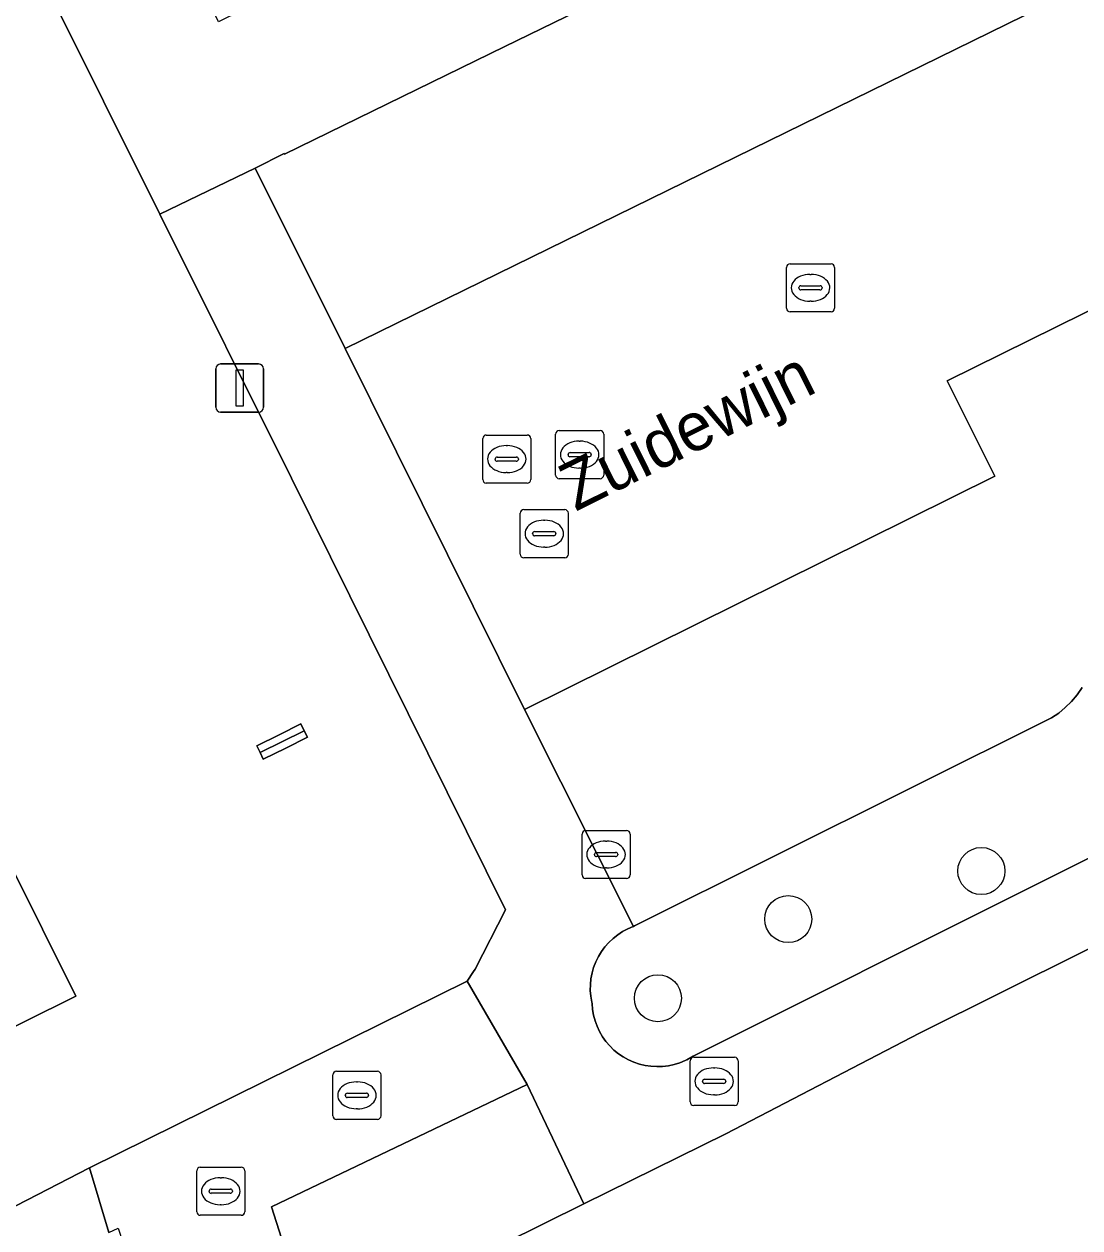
# Model space of a CAD drawing. Extents: x 157793 to 159380, y 380877 to 382313.
# Drawn here: x 158660.29 to 158682.26, y 381725.42 to 381750.47 of the extents above; entities that cross this region are included whole.
import ezdxf

# ---------------------------------------------------------------- set-up
doc = ezdxf.new("R2010")
doc.units = 0
for name, color, linetype in [('IMGEO_Boom', 7, 'Continuous'), ('IMGEO_Brandkraan', 7, 'Continuous'), ('IMGEO_Erf', 7, 'Continuous'), ('IMGEO_Groenvoorziening', 7, 'Continuous'), ('IMGEO_Kolk', 7, 'Continuous'), ('IMGEO_Lichtmast', 7, 'Continuous'), ('IMGEO_Openbare_ruimte_label', 7, 'Continuous'), ('IMGEO_Pand', 7, 'Continuous'), ('IMGEO_Parkeervlak_open', 7, 'Continuous'), ('IMGEO_Rijbaan_lokaal_open', 7, 'Continuous'), ('IMGEO_Rioolput', 7, 'Continuous'), ('IMGEO_Voetpad_open', 7, 'Continuous')]:
    doc.layers.add(name, color=color, linetype=linetype)

msp = doc.modelspace()

# ---------------------------------------------------------------- linework, layer by layer
at = {"layer": 'IMGEO_Boom'}
for centre in [(158680.208, 381732.848), (158676.19, 381731.848), (158673.48, 381730.202)]:
    msp.add_circle(centre, 0.489, dxfattribs=at)
at = {"layer": 'IMGEO_Brandkraan'}
for p, q in [((158674.224, 381728.973), (158675.076, 381728.973)), ((158674.149, 381728.047), (158674.149, 381728.899)), ((158674.637, 381728.753), (158674.662, 381728.753)), ((158675.15, 381728.899), (158675.15, 381728.047)), ((158674.408, 381728.467), (158674.408, 381728.479)), ((158674.451, 381728.516), (158674.849, 381728.516)), ((158674.892, 381728.479), (158674.892, 381728.467)), ((158674.846, 381728.43), (158674.448, 381728.43)), ((158675.076, 381727.973), (158674.224, 381727.973)), ((158674.66, 381728.193), (158674.635, 381728.193))]:
    msp.add_line(p, q, dxfattribs=at)
for points in [[(158674.224, 381728.973), (158675.076, 381728.973)], [(158674.149, 381728.047), (158674.149, 381728.899)], [(158675.15, 381728.899), (158675.15, 381728.047)], [(158675.076, 381727.973), (158674.224, 381727.973)]]:
    msp.add_lwpolyline(points, dxfattribs=at)
for centre, radius, start, end in [((158674.226, 381728.897), 0.0765, 91.552, 178.448), ((158674.226, 381728.897), 0.0765, 91.552, 178.448), ((158675.074, 381728.897), 0.0765, 1.552, 88.448), ((158675.074, 381728.897), 0.0765, 1.552, 88.448), ((158674.448, 381728.476), 0.0403, 85.8775, 175.7526), ((158674.853, 381728.478), 0.0386, 1.7309, 96.639), ((158674.445, 381728.466), 0.0366, 178.938, 274.7102), ((158674.849, 381728.473), 0.043, 264.8664, 352.4533), ((158674.226, 381728.049), 0.0765, 181.552, 268.448), ((158674.226, 381728.049), 0.0765, 181.552, 268.448), ((158675.074, 381728.049), 0.0765, 271.552, 358.448), ((158675.074, 381728.049), 0.0765, 271.552, 358.448)]:
    msp.add_arc(centre, radius, start, end, dxfattribs=at)
for centre, major_axis, ratio, start_param, end_param in [((158674.636, 381728.473), (-0.387, 0.002), 0.722429, 4.712389, 7.853982), ((158674.661, 381728.473), (-0.39, 0.002), 0.717154, 1.570796, 4.712389)]:
    msp.add_ellipse(centre, major_axis=major_axis, ratio=ratio, start_param=start_param, end_param=end_param, dxfattribs=at)
at = {"layer": 'IMGEO_Erf'}
for points in [[(158657.523, 381724.549), (158661.658, 381726.677), (158669.515, 381730.559), (158669.644, 381730.759), (158669.676, 381730.808), (158670.31, 381732.042), (158665.854, 381741.022), (158663.118, 381746.51), (158650.25, 381772.319)], [(158659.985, 381733.033), (158661.369, 381730.244), (158656.015, 381727.586)]]:
    msp.add_lwpolyline(points, dxfattribs=at)
for points in [[(158707.927, 381730.658), (158713.616, 381733.434), (158719.467, 381736.289), (158719.609, 381735.998), (158723.773, 381738.03), (158723.235, 381738.919), (158698.181, 381734.84), (158685.788, 381732.895), (158678.922, 381729.472), (158674.89, 381727.38), (158671.942, 381725.923), (158668.598, 381724.27), (158672.592, 381716.085), (158678.431, 381718.934), (158684.119, 381721.71), (158689.808, 381724.486), (158695.609, 381727.317), (158696.661, 381725.16), (158702.238, 381727.882)], [(158665.6, 381735.683), (158666.05, 381735.909), (158666.123, 381735.763), (158666.188, 381735.632), (158665.738, 381735.406), (158665.271, 381735.172), (158665.202, 381735.31), (158665.133, 381735.449)]]:
    msp.add_lwpolyline(points, close=True, dxfattribs=at)
at = {"layer": 'IMGEO_Groenvoorziening'}
msp.add_lwpolyline([(158682.303, 381736.663), (158682.2, 381736.515), (158682.083, 381736.377), (158681.955, 381736.25), (158681.817, 381736.134), (158681.668, 381736.032), (158672.991, 381731.705), (158672.973, 381731.695), (158672.966, 381731.692), (158672.853, 381731.645), (158672.745, 381731.588), (158672.643, 381731.521), (158672.547, 381731.446), (158672.458, 381731.362), (158672.377, 381731.27), (158672.305, 381731.172), (158672.241, 381731.068), (158672.187, 381730.958), (158672.143, 381730.844), (158672.11, 381730.727), (158672.087, 381730.607), (158672.074, 381730.486), (158672.073, 381730.363), (158672.083, 381730.242), (158672.103, 381730.121), (158672.11, 381730.092), (158672.12, 381729.97), (158672.141, 381729.85), (158672.172, 381729.733), (158672.214, 381729.618), (158672.266, 381729.508), (158672.328, 381729.402), (158672.398, 381729.303), (158672.478, 381729.211), (158672.565, 381729.125), (158672.659, 381729.048), (158672.76, 381728.98), (158672.867, 381728.921), (158672.979, 381728.872), (158673.094, 381728.833), (158673.213, 381728.804), (158673.333, 381728.786), (158673.455, 381728.779), (158673.577, 381728.783), (158673.698, 381728.798), (158673.817, 381728.823), (158673.934, 381728.86), (158674.046, 381728.906), (158674.082, 381728.923), (158674.211, 381728.995), (158688.218, 381736.008)], dxfattribs=at)
msp.add_lwpolyline([(158676.424, 381708.232), (158672.592, 381716.085), (158668.598, 381724.27), (158671.942, 381725.923), (158670.761, 381728.409), (158665.444, 381725.86), (158669.211, 381714.04), (158678.745, 381695.196), (158682.112, 381696.806)], close=True, dxfattribs=at)
at = {"layer": 'IMGEO_Kolk'}
for p, q in [((158676.154, 381744.553), (158676.154, 381745.405)), ((158676.229, 381745.479), (158677.081, 381745.479)), ((158676.642, 381745.259), (158676.667, 381745.259)), ((158677.155, 381745.405), (158677.155, 381744.553)), ((158676.456, 381745.022), (158676.854, 381745.022)), ((158676.413, 381744.973), (158676.413, 381744.985)), ((158676.851, 381744.936), (158676.453, 381744.936)), ((158676.897, 381744.985), (158676.897, 381744.973)), ((158676.665, 381744.699), (158676.64, 381744.699)), ((158677.081, 381744.479), (158676.229, 381744.479)), ((158670.615, 381739.439), (158670.615, 381740.291)), ((158670.69, 381740.365), (158671.542, 381740.365)), ((158671.616, 381740.291), (158671.616, 381739.439)), ((158671.103, 381740.145), (158671.128, 381740.145)), ((158670.874, 381739.859), (158670.874, 381739.871)), ((158671.312, 381739.822), (158670.914, 381739.822)), ((158670.917, 381739.908), (158671.315, 381739.908)), ((158671.358, 381739.871), (158671.358, 381739.859)), ((158671.126, 381739.585), (158671.101, 381739.585)), ((158671.542, 381739.365), (158670.69, 381739.365)), ((158666.718, 381727.756), (158666.718, 381728.608)), ((158666.793, 381728.682), (158667.645, 381728.682)), ((158667.719, 381728.608), (158667.719, 381727.756)), ((158667.02, 381728.225), (158667.418, 381728.225)), ((158667.206, 381728.462), (158667.231, 381728.462)), ((158666.977, 381728.176), (158666.977, 381728.188)), ((158667.415, 381728.139), (158667.017, 381728.139)), ((158667.461, 381728.188), (158667.461, 381728.176)), ((158667.229, 381727.902), (158667.204, 381727.902)), ((158667.645, 381727.682), (158666.793, 381727.682))]:
    msp.add_line(p, q, dxfattribs=at)
for points in [[(158676.154, 381744.553), (158676.154, 381745.405)], [(158676.229, 381745.479), (158677.081, 381745.479)], [(158677.155, 381745.405), (158677.155, 381744.553)], [(158677.081, 381744.479), (158676.229, 381744.479)], [(158670.615, 381739.439), (158670.615, 381740.291)], [(158670.69, 381740.365), (158671.542, 381740.365)], [(158671.616, 381740.291), (158671.616, 381739.439)], [(158671.542, 381739.365), (158670.69, 381739.365)], [(158666.718, 381727.756), (158666.718, 381728.608)], [(158666.793, 381728.682), (158667.645, 381728.682)], [(158667.719, 381728.608), (158667.719, 381727.756)], [(158667.645, 381727.682), (158666.793, 381727.682)]]:
    msp.add_lwpolyline(points, dxfattribs=at)
for centre, radius, start, end in [((158676.231, 381745.403), 0.0765, 91.552, 178.448), ((158676.231, 381745.403), 0.0765, 91.552, 178.448), ((158677.079, 381745.403), 0.0765, 1.552, 88.448), ((158677.079, 381745.403), 0.0765, 1.552, 88.448), ((158676.453, 381744.982), 0.0403, 85.8775, 175.7526), ((158676.858, 381744.984), 0.0386, 1.7309, 96.639), ((158676.45, 381744.972), 0.0366, 178.938, 274.7102), ((158676.854, 381744.979), 0.043, 264.8664, 352.4533), ((158676.231, 381744.555), 0.0765, 181.552, 268.448), ((158676.231, 381744.555), 0.0765, 181.552, 268.448), ((158677.079, 381744.555), 0.0765, 271.552, 358.448), ((158677.079, 381744.555), 0.0765, 271.552, 358.448), ((158670.692, 381740.289), 0.0765, 91.552, 178.448), ((158670.692, 381740.289), 0.0765, 91.552, 178.448), ((158671.54, 381740.289), 0.0765, 1.552, 88.448), ((158671.54, 381740.289), 0.0765, 1.552, 88.448), ((158670.914, 381739.868), 0.0403, 85.8775, 175.7526), ((158670.911, 381739.858), 0.0366, 178.938, 274.7102), ((158671.315, 381739.865), 0.043, 264.8664, 352.4533), ((158671.319, 381739.87), 0.0386, 1.7309, 96.639), ((158670.692, 381739.441), 0.0765, 181.552, 268.448), ((158670.692, 381739.441), 0.0765, 181.552, 268.448), ((158671.54, 381739.441), 0.0765, 271.552, 358.448), ((158671.54, 381739.441), 0.0765, 271.552, 358.448), ((158666.795, 381728.606), 0.0765, 91.552, 178.448), ((158666.795, 381728.606), 0.0765, 91.552, 178.448), ((158667.643, 381728.606), 0.0765, 1.552, 88.448), ((158667.643, 381728.606), 0.0765, 1.552, 88.448), ((158667.017, 381728.185), 0.0403, 85.8775, 175.7526), ((158667.422, 381728.187), 0.0386, 1.7309, 96.639), ((158667.014, 381728.175), 0.0366, 178.938, 274.7102), ((158667.418, 381728.182), 0.043, 264.8664, 352.4533), ((158666.795, 381727.758), 0.0765, 181.552, 268.448), ((158666.795, 381727.758), 0.0765, 181.552, 268.448), ((158667.643, 381727.758), 0.0765, 271.552, 358.448), ((158667.643, 381727.758), 0.0765, 271.552, 358.448)]:
    msp.add_arc(centre, radius, start, end, dxfattribs=at)
for centre, major_axis, ratio, start_param, end_param in [((158676.641, 381744.979), (-0.387, 0.002), 0.722429, 4.712389, 7.853982), ((158676.666, 381744.979), (-0.39, 0.002), 0.717154, 1.570796, 4.712389), ((158671.102, 381739.865), (-0.387, 0.002), 0.722429, 4.712389, 7.853982), ((158671.127, 381739.865), (-0.39, 0.002), 0.717154, 1.570796, 4.712389), ((158667.205, 381728.182), (-0.387, 0.002), 0.722429, 4.712389, 7.853982), ((158667.23, 381728.182), (-0.39, 0.002), 0.717154, 1.570796, 4.712389)]:
    msp.add_ellipse(centre, major_axis=major_axis, ratio=ratio, start_param=start_param, end_param=end_param, dxfattribs=at)
at = {"layer": 'IMGEO_Lichtmast'}
for p, q in [((158664.283, 381742.495), (158664.283, 381743.295)), ((158664.283, 381743.295), (158664.283, 381742.495)), ((158664.383, 381743.395), (158665.173, 381743.395)), ((158665.173, 381743.395), (158664.383, 381743.395)), ((158665.273, 381743.295), (158665.273, 381742.495)), ((158665.273, 381742.495), (158665.273, 381743.295)), ((158665.173, 381742.395), (158664.383, 381742.395)), ((158664.383, 381742.395), (158665.173, 381742.395))]:
    msp.add_line(p, q, dxfattribs=at)
msp.add_lwpolyline([(158664.703, 381743.27), (158664.853, 381743.27), (158664.853, 381742.52), (158664.703, 381742.52), (158664.703, 381743.27)], dxfattribs=at)
for centre, start, end in [((158664.383, 381743.295), 90, 180), ((158664.383, 381743.295), 90, 180), ((158665.173, 381743.295), 0, 90), ((158665.173, 381743.295), 360, 90), ((158664.383, 381742.495), 180, 270), ((158664.383, 381742.495), 180, 270), ((158665.173, 381742.495), 270, 0), ((158665.173, 381742.495), 270, 0)]:
    msp.add_arc(centre, 0.1, start, end, dxfattribs=at)
at = {"layer": 'IMGEO_Pand'}
for points in [[(158665.202, 381735.31), (158666.123, 381735.763), (158666.05, 381735.909), (158665.6, 381735.683), (158665.133, 381735.449)], [(158666.123, 381735.763), (158665.202, 381735.31), (158665.271, 381735.172), (158665.738, 381735.406), (158666.188, 381735.632)], [(158659.985, 381733.033), (158647.262, 381726.715), (158650.154, 381720.89), (158653.045, 381722.326), (158657.523, 381724.549), (158656.015, 381727.586), (158661.369, 381730.244)]]:
    msp.add_lwpolyline(points, close=True, dxfattribs=at)
at = {"layer": 'IMGEO_Parkeervlak_open'}
for points in [[(158700.025, 381765.191), (158699.94, 381765.149), (158680.427, 381755.574), (158675.923, 381753.363), (158676.081, 381753.044), (158676.17, 381752.865), (158670.297, 381750), (158665.71, 381747.762), (158665.704, 381747.774), (158665.101, 381747.47), (158666.971, 381743.717), (158702.609, 381761.19)], [(158685.742, 381746.13), (158679.497, 381743.042), (158680.492, 381741.063), (158670.706, 381736.208), (158672.973, 381731.695), (158672.991, 381731.705), (158681.668, 381736.032), (158681.817, 381736.134), (158681.955, 381736.25), (158682.083, 381736.377), (158682.2, 381736.515), (158682.303, 381736.663)]]:
    msp.add_lwpolyline(points, dxfattribs=at)
at = {"layer": 'IMGEO_Rijbaan_lokaal_open'}
msp.add_lwpolyline([(158698.974, 381752.281), (158699.342, 381752.479), (158705.353, 381755.36), (158705.429, 381755.397), (158702.609, 381761.19), (158666.971, 381743.717), (158670.706, 381736.208), (158680.492, 381741.063), (158679.497, 381743.042), (158685.742, 381746.13), (158685.699, 381746.218), (158687.422, 381747.086)], dxfattribs=at)
at = {"layer": 'IMGEO_Rioolput'}
for p, q in [((158671.426, 381742.009), (158672.278, 381742.009)), ((158669.835, 381740.991), (158669.835, 381741.843)), ((158669.91, 381741.917), (158670.762, 381741.917)), ((158670.836, 381741.843), (158670.836, 381740.991)), ((158671.351, 381741.083), (158671.351, 381741.935)), ((158671.839, 381741.789), (158671.864, 381741.789)), ((158672.352, 381741.935), (158672.352, 381741.083)), ((158670.323, 381741.697), (158670.348, 381741.697)), ((158671.61, 381741.503), (158671.61, 381741.515)), ((158671.653, 381741.552), (158672.051, 381741.552)), ((158672.094, 381741.515), (158672.094, 381741.503)), ((158670.094, 381741.411), (158670.094, 381741.423)), ((158670.532, 381741.374), (158670.134, 381741.374)), ((158670.137, 381741.46), (158670.535, 381741.46)), ((158670.578, 381741.423), (158670.578, 381741.411)), ((158672.048, 381741.466), (158671.65, 381741.466)), ((158670.346, 381741.137), (158670.321, 381741.137)), ((158672.278, 381741.009), (158671.426, 381741.009)), ((158671.862, 381741.229), (158671.837, 381741.229)), ((158670.762, 381740.917), (158669.91, 381740.917)), ((158671.901, 381732.766), (158671.901, 381733.618)), ((158671.976, 381733.692), (158672.828, 381733.692)), ((158672.902, 381733.618), (158672.902, 381732.766)), ((158672.203, 381733.235), (158672.601, 381733.235)), ((158672.389, 381733.472), (158672.414, 381733.472)), ((158672.16, 381733.186), (158672.16, 381733.198)), ((158672.598, 381733.149), (158672.2, 381733.149)), ((158672.644, 381733.198), (158672.644, 381733.186)), ((158672.412, 381732.912), (158672.387, 381732.912)), ((158672.828, 381732.692), (158671.976, 381732.692)), ((158663.885, 381725.761), (158663.885, 381726.613)), ((158663.96, 381726.687), (158664.812, 381726.687)), ((158664.373, 381726.467), (158664.398, 381726.467)), ((158664.886, 381726.613), (158664.886, 381725.761)), ((158664.187, 381726.23), (158664.585, 381726.23)), ((158664.144, 381726.181), (158664.144, 381726.193)), ((158664.582, 381726.144), (158664.184, 381726.144)), ((158664.628, 381726.193), (158664.628, 381726.181)), ((158664.396, 381725.907), (158664.371, 381725.907)), ((158664.812, 381725.687), (158663.96, 381725.687))]:
    msp.add_line(p, q, dxfattribs=at)
for points in [[(158671.426, 381742.009), (158672.278, 381742.009)], [(158669.835, 381740.991), (158669.835, 381741.843)], [(158669.91, 381741.917), (158670.762, 381741.917)], [(158670.836, 381741.843), (158670.836, 381740.991)], [(158671.351, 381741.083), (158671.351, 381741.935)], [(158672.352, 381741.935), (158672.352, 381741.083)], [(158672.278, 381741.009), (158671.426, 381741.009)], [(158670.762, 381740.917), (158669.91, 381740.917)], [(158671.901, 381732.766), (158671.901, 381733.618)], [(158671.976, 381733.692), (158672.828, 381733.692)], [(158672.902, 381733.618), (158672.902, 381732.766)], [(158672.828, 381732.692), (158671.976, 381732.692)], [(158663.885, 381725.761), (158663.885, 381726.613)], [(158663.96, 381726.687), (158664.812, 381726.687)], [(158664.886, 381726.613), (158664.886, 381725.761)], [(158664.812, 381725.687), (158663.96, 381725.687)]]:
    msp.add_lwpolyline(points, dxfattribs=at)
for centre, radius, start, end in [((158671.428, 381741.933), 0.0765, 91.552, 178.448), ((158671.428, 381741.933), 0.0765, 91.552, 178.448), ((158672.276, 381741.933), 0.0765, 1.552, 88.448), ((158672.276, 381741.933), 0.0765, 1.552, 88.448), ((158669.912, 381741.841), 0.0765, 91.552, 178.448), ((158669.912, 381741.841), 0.0765, 91.552, 178.448), ((158670.76, 381741.841), 0.0765, 1.552, 88.448), ((158670.76, 381741.841), 0.0765, 1.552, 88.448), ((158671.65, 381741.512), 0.0403, 85.8775, 175.7526), ((158671.647, 381741.502), 0.0366, 178.938, 274.7102), ((158672.051, 381741.509), 0.043, 264.8664, 352.4533), ((158672.055, 381741.514), 0.0386, 1.7309, 96.639), ((158670.134, 381741.42), 0.0403, 85.8775, 175.7526), ((158670.131, 381741.41), 0.0366, 178.938, 274.7102), ((158670.535, 381741.417), 0.043, 264.8664, 352.4533), ((158670.539, 381741.422), 0.0386, 1.7309, 96.639), ((158669.912, 381740.993), 0.0765, 181.552, 268.448), ((158669.912, 381740.993), 0.0765, 181.552, 268.448), ((158670.76, 381740.993), 0.0765, 271.552, 358.448), ((158670.76, 381740.993), 0.0765, 271.552, 358.448), ((158671.428, 381741.085), 0.0765, 181.552, 268.448), ((158671.428, 381741.085), 0.0765, 181.552, 268.448), ((158672.276, 381741.085), 0.0765, 271.552, 358.448), ((158672.276, 381741.085), 0.0765, 271.552, 358.448), ((158671.978, 381733.616), 0.0765, 91.552, 178.448), ((158671.978, 381733.616), 0.0765, 91.552, 178.448), ((158672.826, 381733.616), 0.0765, 1.552, 88.448), ((158672.826, 381733.616), 0.0765, 1.552, 88.448), ((158672.2, 381733.195), 0.0403, 85.8775, 175.7526), ((158672.605, 381733.197), 0.0386, 1.7309, 96.639), ((158672.197, 381733.185), 0.0366, 178.938, 274.7102), ((158672.601, 381733.192), 0.043, 264.8664, 352.4533), ((158671.978, 381732.768), 0.0765, 181.552, 268.448), ((158671.978, 381732.768), 0.0765, 181.552, 268.448), ((158672.826, 381732.768), 0.0765, 271.552, 358.448), ((158672.826, 381732.768), 0.0765, 271.552, 358.448), ((158663.962, 381726.611), 0.0765, 91.552, 178.448), ((158663.962, 381726.611), 0.0765, 91.552, 178.448), ((158664.81, 381726.611), 0.0765, 1.552, 88.448), ((158664.81, 381726.611), 0.0765, 1.552, 88.448), ((158664.184, 381726.19), 0.0403, 85.8775, 175.7526), ((158664.589, 381726.192), 0.0386, 1.7309, 96.639), ((158664.181, 381726.18), 0.0366, 178.938, 274.7102), ((158664.585, 381726.187), 0.043, 264.8664, 352.4533), ((158663.962, 381725.763), 0.0765, 181.552, 268.448), ((158663.962, 381725.763), 0.0765, 181.552, 268.448), ((158664.81, 381725.763), 0.0765, 271.552, 358.448), ((158664.81, 381725.763), 0.0765, 271.552, 358.448)]:
    msp.add_arc(centre, radius, start, end, dxfattribs=at)
for centre, major_axis, ratio, start_param, end_param in [((158671.838, 381741.509), (-0.387, 0.002), 0.722429, 4.712389, 7.853982), ((158671.863, 381741.509), (-0.39, 0.002), 0.717154, 1.570796, 4.712389), ((158670.322, 381741.417), (-0.387, 0.002), 0.722429, 4.712389, 7.853982), ((158670.347, 381741.417), (-0.39, 0.002), 0.717154, 1.570796, 4.712389), ((158672.388, 381733.192), (-0.387, 0.002), 0.722429, 4.712389, 7.853982), ((158672.413, 381733.192), (-0.39, 0.002), 0.717154, 1.570796, 4.712389), ((158664.372, 381726.187), (-0.387, 0.002), 0.722429, 4.712389, 7.853982), ((158664.397, 381726.187), (-0.39, 0.002), 0.717154, 1.570796, 4.712389)]:
    msp.add_ellipse(centre, major_axis=major_axis, ratio=ratio, start_param=start_param, end_param=end_param, dxfattribs=at)
at = {"layer": 'IMGEO_Voetpad_open'}
msp.add_lwpolyline([(158676.17, 381752.865), (158676.081, 381753.044), (158675.923, 381753.363), (158680.427, 381755.574), (158699.94, 381765.149), (158698.744, 381767.475), (158664.341, 381750.51), (158652.833, 381773.608), (158650.25, 381772.319), (158663.118, 381746.51), (158665.101, 381747.47), (158665.704, 381747.774), (158665.71, 381747.762), (158670.297, 381750)], close=True, dxfattribs=at)
for points in [[(158688.218, 381736.008), (158674.211, 381728.995), (158674.082, 381728.923), (158674.046, 381728.906), (158673.934, 381728.86), (158673.817, 381728.823), (158673.698, 381728.798), (158673.577, 381728.783), (158673.455, 381728.779), (158673.333, 381728.786), (158673.213, 381728.804), (158673.094, 381728.833), (158672.979, 381728.872), (158672.867, 381728.921), (158672.76, 381728.98), (158672.659, 381729.048), (158672.565, 381729.125), (158672.478, 381729.211), (158672.398, 381729.303), (158672.328, 381729.402), (158672.266, 381729.508), (158672.214, 381729.618), (158672.172, 381729.733), (158672.141, 381729.85), (158672.12, 381729.97), (158672.11, 381730.092), (158672.103, 381730.121), (158672.083, 381730.242), (158672.073, 381730.363), (158672.074, 381730.486), (158672.087, 381730.607), (158672.11, 381730.727), (158672.143, 381730.844), (158672.187, 381730.958), (158672.241, 381731.068), (158672.305, 381731.172), (158672.377, 381731.27), (158672.458, 381731.362), (158672.547, 381731.446), (158672.643, 381731.521), (158672.745, 381731.588), (158672.853, 381731.645), (158672.966, 381731.692), (158672.973, 381731.695), (158670.706, 381736.208), (158666.971, 381743.717), (158665.101, 381747.47), (158663.118, 381746.51), (158665.854, 381741.022), (158670.31, 381732.042), (158669.676, 381730.808), (158669.644, 381730.759), (158669.515, 381730.559), (158670.761, 381728.409), (158671.942, 381725.923), (158674.89, 381727.38), (158678.922, 381729.472), (158685.788, 381732.895)], [(158683.172, 381686.446), (158682.981, 381686.827), (158682.787, 381687.207), (158679.303, 381694.094), (158682.634, 381695.758), (158682.112, 381696.806), (158678.745, 381695.196), (158669.211, 381714.04), (158665.444, 381725.86), (158670.761, 381728.409), (158669.515, 381730.559), (158661.658, 381726.677), (158662.057, 381725.33), (158662.25, 381725.422), (158666.337, 381712.866), (158666.446, 381712.634), (158677.586, 381690.366), (158678.238, 381689.062), (158680.945, 381683.653), (158681.834, 381681.877)], [(158662.057, 381725.33), (158661.658, 381726.677), (158657.523, 381724.549)]]:
    msp.add_lwpolyline(points, dxfattribs=at)

# ---------------------------------------------------------------- texts
at = {"layer": 'IMGEO_Openbare_ruimte_label'}
msp.add_text('Zuidewijn', height=1, rotation=26.3601, dxfattribs=at).set_placement((158671.765, 381740.319))

doc.saveas('drawing.dxf')
